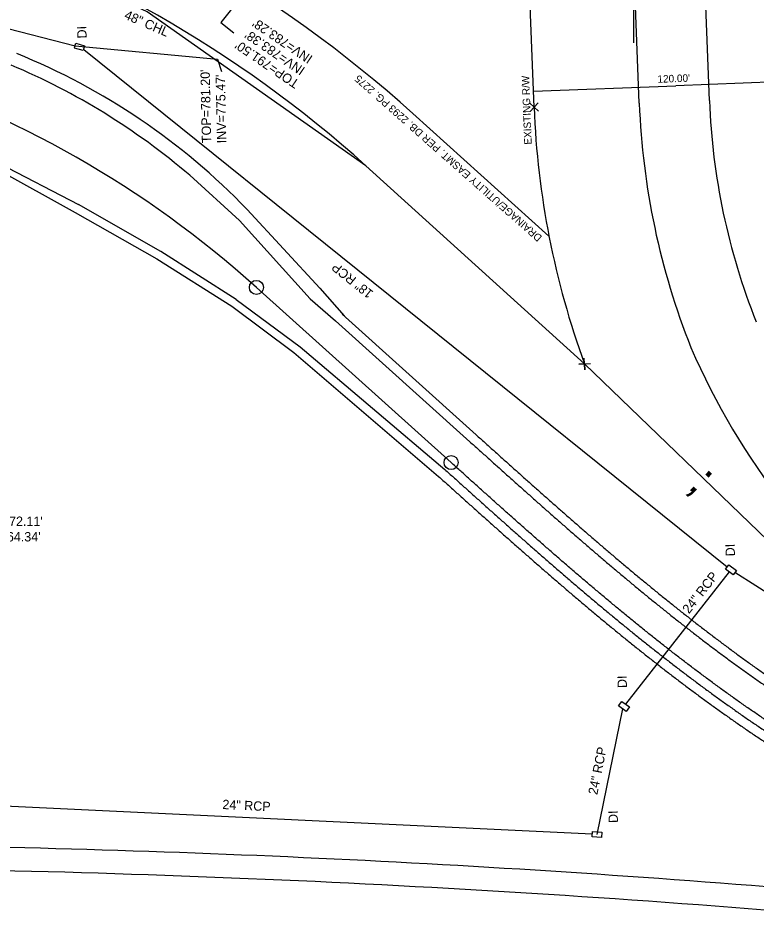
# Model space of a CAD drawing. Extents: x 1627482 to 1629573, y 760826 to 766301.
# Drawn here: x 1628874.3 to 1629189.9, y 761339.6 to 761721.3 of the extents above; entities that cross this region are included whole.
import ezdxf

# ---------------------------------------------------------------- set-up
doc = ezdxf.new("R2010")
doc.units = 0
for name, color, linetype in [('Exist Horizontal Alignment', 7, 'Continuous'), ('Exist Horizontal Alignment Point', 7, 'Continuous'), ('Exist Other Culture Fence Line', 7, 'Continuous'), ('Exist Other Culture Fence Line Text', 7, 'Continuous'), ('Exist Property Corner CELL', 7, 'Continuous'), ('Exist Right of Way Control of Access CA Symbol CELL', 7, 'Continuous'), ('Exist Right of Way Control of Access Line', 7, 'Continuous'), ('Exist Right of Way Easement Line', 7, 'Continuous'), ('Exist Right of Way Easement Line Text', 7, 'Continuous'), ('Exist Right of Way Line', 7, 'Continuous'), ('Exist Right of Way Line Text', 7, 'Continuous'), ('Exist Right of Way Width CELL', 7, 'Continuous'), ('Exist Roads Curbs', 7, 'Continuous'), ('Exist Roads EOP', 7, 'Continuous'), ('Exist Roads EOT', 7, 'Continuous'), ('Exist Structure Minor Catch Basin Top Elevation', 7, 'Continuous'), ('Exist Structure Minor Drop Inlet', 7, 'Continuous'), ('Exist Structure Minor Drop Inlet Text', 7, 'Continuous'), ('Exist Structure Minor Drop Inlet Top Elevation', 7, 'Continuous'), ('Exist Structure Minor Pipes RCP 18 Inch', 7, 'Continuous'), ('Exist Structure Minor Pipes RCP 18 Inch Invert', 7, 'Continuous'), ('Exist Structure Minor Pipes RCP 18 Inch Text', 7, 'Continuous'), ('Exist Structure Minor Pipes RCP 24 Inch', 7, 'Continuous'), ('Exist Structure Minor Pipes RCP 24 Inch Text', 7, 'Continuous'), ('Exist Utilities Sanitary Sewer Manhole Leader', 7, 'Continuous'), ('Exist Utilities Sanitary Sewer Manhole Top Elevation', 7, 'Continuous'), ('Exist Utilities Sanitary Sewer UG Line Invert Elevation', 7, 'Continuous')]:
    doc.layers.add(name, color=color, linetype=linetype)

msp = doc.modelspace()

# ---------------------------------------------------------------- linework, layer by layer
at = {"layer": 'Exist Horizontal Alignment'}
msp.add_line((1629059.49, 761531.06), (1628976.24, 761605.98), dxfattribs=at)
msp.add_arc((1628679.22, 761275.95), 444, 48.0133, 96.871, dxfattribs=at)
msp.add_spline([(1629202.34, 761415.4), (1629200.26, 761416.76), (1629198.18, 761418.13), (1629196.11, 761419.5), (1629194.05, 761420.89), (1629191.99, 761422.28), (1629189.93, 761423.68), (1629187.88, 761425.09), (1629185.84, 761426.51), (1629183.8, 761427.93), (1629181.77, 761429.36), (1629179.74, 761430.8), (1629177.72, 761432.25), (1629175.7, 761433.7), (1629173.69, 761435.17), (1629171.68, 761436.63), (1629169.68, 761438.11), (1629167.68, 761439.59), (1629165.69, 761441.08), (1629163.7, 761442.57), (1629161.72, 761444.07), (1629159.74, 761445.58), (1629157.77, 761447.09), (1629155.8, 761448.61), (1629153.84, 761450.13), (1629151.88, 761451.66), (1629149.92, 761453.2), (1629147.97, 761454.74), (1629146.02, 761456.28), (1629144.08, 761457.84), (1629142.14, 761459.39), (1629140.2, 761460.95), (1629138.27, 761462.52), (1629136.34, 761464.09), (1629134.42, 761465.66), (1629132.5, 761467.24), (1629130.58, 761468.83), (1629128.67, 761470.41), (1629126.76, 761472.01), (1629124.85, 761473.6), (1629122.95, 761475.2), (1629121.05, 761476.8), (1629119.15, 761478.41), (1629117.25, 761480.02), (1629115.36, 761481.63), (1629113.47, 761483.25), (1629111.59, 761484.87), (1629109.7, 761486.49), (1629107.82, 761488.12), (1629105.94, 761489.75), (1629104.07, 761491.38), (1629102.19, 761493.01), (1629100.32, 761494.65), (1629098.45, 761496.29), (1629096.58, 761497.93), (1629094.72, 761499.57), (1629092.85, 761501.22), (1629090.99, 761502.87), (1629089.13, 761504.51), (1629087.27, 761506.16), (1629085.41, 761507.82), (1629083.55, 761509.47), (1629081.7, 761511.13), (1629079.84, 761512.78), (1629077.99, 761514.44), (1629076.14, 761516.1), (1629074.28, 761517.76), (1629072.43, 761519.42), (1629070.58, 761521.08), (1629068.73, 761522.74), (1629066.88, 761524.4), (1629065.04, 761526.07), (1629063.19, 761527.73), (1629061.34, 761529.39), (1629059.49, 761531.06)], degree=3, dxfattribs=at)
at = {"layer": 'Exist Horizontal Alignment Point'}
for centre in [(1628976.24, 761605.98), (1629059.49, 761531.06)]:
    msp.add_circle(centre, 3, dxfattribs=at)
at = {"layer": 'Exist Other Culture Fence Line'}
for p, q in [((1629023.07, 761658.01), (1629116.53, 761573.23)), ((1629116.53, 761573.23), (1629232.3, 761461.53))]:
    msp.add_line(p, q, dxfattribs=at)
msp.add_lwpolyline([(1629023.07, 761658.01), (1628929.5, 761723.86), (1628897.89, 761738.81), (1628861.88, 761754.87), (1628824.04, 761767.86), (1628781.59, 761778.2), (1628741.6, 761784.85), (1628702.13, 761788.6), (1628662.17, 761788.62), (1628626.17, 761786.13), (1628617.68, 761785.69), (1628593.54, 761794.17), (1628535.64, 761816.9)], dxfattribs=at)
at = {"layer": 'Exist Property Corner CELL'}
for p, q in [((1629094.97, 761683.05), (1629094.97, 761683.05)), ((1629116.53, 761573.23), (1629116.53, 761573.23))]:
    msp.add_line(p, q, dxfattribs=at)
for points in [[(1629096.8, 761681.35), (1629093.14, 761684.75), (1629094.97, 761683.05), (1629093.27, 761681.22), (1629096.67, 761684.88)], [(1629119.03, 761573.35), (1629114.03, 761573.11), (1629116.53, 761573.23), (1629116.65, 761570.73), (1629116.41, 761575.73)]]:
    msp.add_lwpolyline(points, dxfattribs=at)
at = {"layer": 'Exist Right of Way Control of Access CA Symbol CELL'}
msp.add_line((1629170.94, 761520.74), (1629170.94, 761520.74), dxfattribs=at)
at = {"layer": 'Exist Right of Way Control of Access Line'}
msp.add_line((1629116.53, 761573.23), (1629232.3, 761461.53), dxfattribs=at)
at = {"layer": 'Exist Right of Way Easement Line'}
msp.add_line((1629043.14, 761680.31), (1629101.33, 761627.93), dxfattribs=at)
msp.add_arc((1628679.22, 761275.95), 544, 48.0132, 96.8709, dxfattribs=at)
at = {"layer": 'Exist Right of Way Line'}
for p, q in [((1629094.97, 761683.05), (1629093.12, 761732.15)), ((1629023.07, 761658.01), (1629116.53, 761573.23))]:
    msp.add_line(p, q, dxfattribs=at)
for centre, radius, start, end in [((1628679.22, 761275.95), 514, 48.0132, 96.8709), ((1629454.71, 761696.65), 360, 182.1651, 200.0495)]:
    msp.add_arc(centre, radius, start, end, dxfattribs=at)
at = {"layer": 'Exist Right of Way Width CELL'}
for p in [(1629094.71, 761689.93), (1629214.63, 761694.46)]:
    msp.add_line(p, (1629155.5, 761692.22), dxfattribs=at)
at = {"layer": 'Exist Roads Curbs'}
msp.add_line((1629137.66, 761710.56), (1629137.55, 761724.79), dxfattribs=at)
at = {"layer": 'Exist Roads EOP'}
for p, q in [((1629169.92, 761685.88), (1629167.98, 761737.18)), ((1629139.94, 761684.75), (1629138, 761736.05)), ((1629067.52, 761539.97), (1629010.04, 761591.7)), ((1629070.19, 761542.95), (1629012.95, 761594.47))]:
    msp.add_line(p, q, dxfattribs=at)
for points in [[(1628864.92, 761656.72), (1628898.79, 761638.05), (1628933.65, 761618.22), (1628965.78, 761598.01), (1628992.24, 761578.13), (1629054.14, 761525.11)], [(1628972.24, 761639.34), (1629003.4, 761605.7), (1629013.74, 761593.77)]]:
    msp.add_lwpolyline(points, dxfattribs=at)
for centre, radius, start, end in [((1628766.48, 761441.38), 285.53, 43.8926, 67.9236), ((1629454.71, 761696.65), 315, 182.1651, 201.6903), ((1629454.71, 761696.65), 285, 182.1651, 201.6903), ((1629448.52, 761704.63), 312.34, 203.4703, 232.1473), ((1628734.41, 755622.04), 5746, 85.407661, 89.631049), ((1628734.41, 755622.04), 5736, 85.407661, 89.97139)]:
    msp.add_arc(centre, radius, start, end, dxfattribs=at)
for points in [[(1629070.19, 761542.95), (1629072.04, 761541.29), (1629073.89, 761539.62), (1629075.74, 761537.96), (1629077.58, 761536.3), (1629079.43, 761534.64), (1629081.27, 761532.98), (1629083.12, 761531.33), (1629084.97, 761529.67), (1629086.81, 761528.02), (1629088.66, 761526.36), (1629090.5, 761524.71), (1629092.35, 761523.06), (1629094.2, 761521.42), (1629096.05, 761519.77), (1629097.89, 761518.13), (1629099.74, 761516.48), (1629101.59, 761514.85), (1629103.44, 761513.21), (1629105.29, 761511.58), (1629107.15, 761509.94), (1629109, 761508.32), (1629110.86, 761506.69), (1629112.71, 761505.07), (1629114.57, 761503.45), (1629116.43, 761501.83), (1629118.29, 761500.22), (1629120.16, 761498.61), (1629122.02, 761497), (1629123.89, 761495.4), (1629125.75, 761493.8), (1629127.63, 761492.2), (1629129.5, 761490.61), (1629131.37, 761489.02), (1629133.25, 761487.44), (1629135.13, 761485.86), (1629137.01, 761484.29), (1629138.9, 761482.72), (1629140.78, 761481.15), (1629142.67, 761479.59), (1629144.57, 761478.03), (1629146.46, 761476.48), (1629148.36, 761474.94), (1629150.26, 761473.4), (1629152.17, 761471.86), (1629154.07, 761470.33), (1629155.98, 761468.8), (1629157.9, 761467.28), (1629159.82, 761465.77), (1629161.74, 761464.26), (1629163.66, 761462.76), (1629165.59, 761461.27), (1629167.52, 761459.78), (1629169.46, 761458.29), (1629171.4, 761456.82), (1629173.34, 761455.35), (1629175.29, 761453.88), (1629177.24, 761452.42), (1629179.19, 761450.97), (1629181.15, 761449.53), (1629183.11, 761448.1), (1629185.08, 761446.67), (1629187.05, 761445.25), (1629189.03, 761443.83), (1629191.01, 761442.43), (1629192.99, 761441.03), (1629194.98, 761439.64), (1629196.97, 761438.26), (1629198.97, 761436.88), (1629200.97, 761435.52), (1629202.98, 761434.16), (1629204.99, 761432.81), (1629207.01, 761431.47), (1629209.03, 761430.14), (1629211.09, 761428.8)], [(1629067.52, 761539.97), (1629069.37, 761538.31), (1629071.21, 761536.65), (1629073.06, 761534.99), (1629074.91, 761533.33), (1629076.75, 761531.67), (1629078.6, 761530.01), (1629080.45, 761528.35), (1629082.3, 761526.69), (1629084.14, 761525.04), (1629085.99, 761523.38), (1629087.84, 761521.73), (1629089.69, 761520.08), (1629091.54, 761518.43), (1629093.39, 761516.78), (1629095.24, 761515.14), (1629097.09, 761513.49), (1629098.94, 761511.85), (1629100.79, 761510.21), (1629102.65, 761508.57), (1629104.51, 761506.94), (1629106.36, 761505.31), (1629108.22, 761503.68), (1629110.08, 761502.05), (1629111.95, 761500.43), (1629113.81, 761498.81), (1629115.67, 761497.19), (1629117.54, 761495.58), (1629119.41, 761493.97), (1629121.28, 761492.36), (1629123.16, 761490.76), (1629125.03, 761489.16), (1629126.91, 761487.56), (1629128.79, 761485.97), (1629130.67, 761484.38), (1629132.56, 761482.8), (1629134.45, 761481.22), (1629136.34, 761479.64), (1629138.23, 761478.07), (1629140.13, 761476.5), (1629142.03, 761474.94), (1629143.93, 761473.38), (1629145.84, 761471.83), (1629147.75, 761470.28), (1629149.66, 761468.74), (1629151.57, 761467.21), (1629153.49, 761465.67), (1629155.42, 761464.15), (1629157.34, 761462.63), (1629159.27, 761461.11), (1629161.21, 761459.6), (1629163.14, 761458.1), (1629165.08, 761456.6), (1629167.03, 761455.11), (1629168.98, 761453.63), (1629170.93, 761452.15), (1629172.89, 761450.68), (1629174.85, 761449.22), (1629176.81, 761447.76), (1629178.78, 761446.31), (1629180.76, 761444.86), (1629182.74, 761443.43), (1629184.72, 761442), (1629186.71, 761440.58), (1629188.7, 761439.16), (1629190.69, 761437.76), (1629192.7, 761436.36), (1629194.7, 761434.97), (1629196.71, 761433.58), (1629198.73, 761432.21), (1629200.75, 761430.84), (1629202.77, 761429.49), (1629204.8, 761428.14), (1629206.84, 761426.8), (1629208.9, 761425.45)], [(1629056.81, 761528.08), (1629058.66, 761526.42), (1629060.51, 761524.76), (1629062.36, 761523.09), (1629064.21, 761521.43), (1629066.06, 761519.77), (1629067.91, 761518.1), (1629069.76, 761516.44), (1629071.61, 761514.78), (1629073.47, 761513.12), (1629075.32, 761511.46), (1629077.18, 761509.8), (1629079.03, 761508.14), (1629080.89, 761506.48), (1629082.75, 761504.83), (1629084.61, 761503.17), (1629086.47, 761501.52), (1629088.34, 761499.87), (1629090.2, 761498.22), (1629092.07, 761496.57), (1629093.94, 761494.93), (1629095.81, 761493.28), (1629097.69, 761491.64), (1629099.56, 761490), (1629101.44, 761488.36), (1629103.32, 761486.73), (1629105.2, 761485.1), (1629107.09, 761483.47), (1629108.98, 761481.84), (1629110.87, 761480.21), (1629112.76, 761478.59), (1629114.66, 761476.97), (1629116.56, 761475.36), (1629118.46, 761473.75), (1629120.37, 761472.14), (1629122.28, 761470.54), (1629124.19, 761468.93), (1629126.11, 761467.34), (1629128.03, 761465.74), (1629129.95, 761464.16), (1629131.88, 761462.57), (1629133.81, 761460.99), (1629135.75, 761459.41), (1629137.69, 761457.84), (1629139.63, 761456.27), (1629141.58, 761454.71), (1629143.53, 761453.16), (1629145.49, 761451.6), (1629147.45, 761450.06), (1629149.41, 761448.51), (1629151.38, 761446.98), (1629153.35, 761445.45), (1629155.33, 761443.92), (1629157.32, 761442.4), (1629159.3, 761440.89), (1629161.3, 761439.38), (1629163.29, 761437.88), (1629165.3, 761436.38), (1629167.3, 761434.89), (1629169.32, 761433.41), (1629171.33, 761431.93), (1629173.36, 761430.46), (1629175.39, 761429), (1629177.42, 761427.55), (1629179.46, 761426.1), (1629181.5, 761424.66), (1629183.55, 761423.23), (1629185.61, 761421.8), (1629187.67, 761420.38), (1629189.74, 761418.97), (1629191.81, 761417.57), (1629193.89, 761416.18), (1629195.98, 761414.79), (1629198.07, 761413.42), (1629200.16, 761412.05)], [(1629054.14, 761525.11), (1629055.99, 761523.45), (1629057.84, 761521.78), (1629059.69, 761520.12), (1629061.54, 761518.45), (1629063.39, 761516.79), (1629065.24, 761515.13), (1629067.09, 761513.46), (1629068.94, 761511.8), (1629070.8, 761510.14), (1629072.65, 761508.48), (1629074.51, 761506.82), (1629076.37, 761505.16), (1629078.23, 761503.5), (1629080.09, 761501.84), (1629081.95, 761500.18), (1629083.82, 761498.53), (1629085.69, 761496.87), (1629087.55, 761495.22), (1629089.43, 761493.57), (1629091.3, 761491.92), (1629093.17, 761490.28), (1629095.05, 761488.63), (1629096.93, 761486.99), (1629098.81, 761485.35), (1629100.7, 761483.71), (1629102.59, 761482.07), (1629104.48, 761480.44), (1629106.37, 761478.81), (1629108.27, 761477.18), (1629110.16, 761475.55), (1629112.07, 761473.93), (1629113.97, 761472.31), (1629115.88, 761470.69), (1629117.79, 761469.08), (1629119.71, 761467.47), (1629121.63, 761465.86), (1629123.55, 761464.26), (1629125.48, 761462.66), (1629127.41, 761461.07), (1629129.35, 761459.48), (1629131.28, 761457.89), (1629133.23, 761456.31), (1629135.17, 761454.73), (1629137.12, 761453.16), (1629139.08, 761451.59), (1629141.04, 761450.03), (1629143, 761448.47), (1629144.97, 761446.91), (1629146.95, 761445.36), (1629148.92, 761443.82), (1629150.91, 761442.28), (1629152.89, 761440.75), (1629154.89, 761439.22), (1629156.88, 761437.7), (1629158.89, 761436.18), (1629160.9, 761434.68), (1629162.91, 761433.17), (1629164.93, 761431.67), (1629166.95, 761430.18), (1629168.98, 761428.7), (1629171.01, 761427.22), (1629173.05, 761425.75), (1629175.1, 761424.29), (1629177.15, 761422.83), (1629179.21, 761421.38), (1629181.27, 761419.94), (1629183.34, 761418.51), (1629185.41, 761417.08), (1629187.49, 761415.66), (1629189.58, 761414.25), (1629191.67, 761412.85), (1629193.77, 761411.46), (1629195.87, 761410.07), (1629197.97, 761408.7)]]:
    msp.add_spline(points, degree=3, dxfattribs=at)
at = {"layer": 'Exist Roads EOT'}
for points in [[(1628866.02, 761659.15), (1628900.17, 761641.39)], [(1628947.74, 761653.92), (1628968.96, 761634.63), (1628999.29, 761601.1), (1629010.04, 761591.7)], [(1628967.59, 761600.83), (1628935.35, 761621.35), (1628900.17, 761641.39)], [(1628967.59, 761600.83), (1628994.92, 761580.55), (1629056.81, 761528.08)]]:
    msp.add_lwpolyline(points, dxfattribs=at)
msp.add_arc((1628757.03, 761430.47), 293.77, 49.5205, 67.0882, dxfattribs=at)
at = {"layer": 'Exist Structure Minor Drop Inlet'}
for p, q in [((1629177.56, 761486.44), (1629177.56, 761486.44)), ((1629177.56, 761486.44), (1629177.56, 761486.44)), ((1629179.14, 761485.21), (1629179.14, 761485.21)), ((1629179.14, 761485.21), (1629179.14, 761485.21)), ((1629179.86, 761486.13), (1629179.86, 761486.13)), ((1629179.86, 761486.13), (1629179.86, 761486.13)), ((1629178.42, 761484.29), (1629178.42, 761484.29)), ((1629178.42, 761484.29), (1629178.42, 761484.29)), ((1629180.72, 761483.98), (1629180.72, 761483.98)), ((1629180.72, 761483.98), (1629180.72, 761483.98)), ((1629131.75, 761427.9), (1629131.75, 761427.9)), ((1629131.75, 761427.9), (1629131.75, 761427.9)), ((1629134.06, 761427.69), (1629134.06, 761427.69)), ((1629134.06, 761427.69), (1629134.06, 761427.69)), ((1629132.7, 761425.79), (1629132.7, 761425.79)), ((1629132.7, 761425.79), (1629132.7, 761425.79)), ((1629133.38, 761426.74), (1629133.38, 761426.74)), ((1629133.38, 761426.74), (1629133.38, 761426.74)), ((1629135.01, 761425.58), (1629135.01, 761425.58)), ((1629135.01, 761425.58), (1629135.01, 761425.58)), ((1629119.84, 761372.1), (1629119.84, 761372.1)), ((1629119.84, 761372.1), (1629119.84, 761372.1)), ((1629121.75, 761370.8), (1629121.75, 761370.8)), ((1629121.75, 761370.8), (1629121.75, 761370.8)), ((1629121.83, 761371.96), (1629121.83, 761371.96)), ((1629121.83, 761371.96), (1629121.83, 761371.96)), ((1629121.91, 761373.13), (1629121.91, 761373.13)), ((1629121.91, 761373.13), (1629121.91, 761373.13)), ((1629123.83, 761371.83), (1629123.83, 761371.83)), ((1629123.83, 761371.83), (1629123.83, 761371.83))]:
    msp.add_line(p, q, dxfattribs=at)
for points in [[(1628898.45, 761708.43), (1628898.78, 761709.52), (1628899.02, 761710.41), (1628902.68, 761709.31), (1628902.44, 761708.27), (1628902.14, 761707.26), (1628898.52, 761708.35)], [(1629178.28, 761487.36), (1629181.43, 761484.9), (1629180, 761483.06), (1629176.84, 761485.52), (1629178.28, 761487.36), (1629178.28, 761487.36)], [(1629134.33, 761424.63), (1629131.07, 761426.95), (1629132.43, 761428.85), (1629135.68, 761426.53), (1629134.33, 761424.63), (1629134.33, 761424.63)], [(1629123.75, 761370.67), (1629119.76, 761370.93), (1629119.92, 761373.26), (1629123.91, 761372.99), (1629123.75, 761370.67), (1629123.75, 761370.67)]]:
    msp.add_lwpolyline(points, dxfattribs=at)
at = {"layer": 'Exist Structure Minor Pipes RCP 18 Inch'}
for p, q in [((1628691.75, 761762.4), (1628898.81, 761709.31)), ((1628902.42, 761707.7), (1629177.56, 761486.44)), ((1629308.88, 761402.57), (1629180.72, 761483.98))]:
    msp.add_line(p, q, dxfattribs=at)
at = {"layer": 'Exist Structure Minor Pipes RCP 18 Inch Invert'}
msp.add_lwpolyline([(1628898.81, 761709.31), (1628959.67, 761703.54), (1628961.37, 761698.35)], dxfattribs=at)
at = {"layer": 'Exist Structure Minor Pipes RCP 24 Inch'}
for p, q in [((1629178.42, 761484.29), (1629134.06, 761427.69)), ((1629132.7, 761425.79), (1629121.83, 761371.96)), ((1629119.84, 761372.1), (1628820.95, 761386.43))]:
    msp.add_line(p, q, dxfattribs=at)
at = {"layer": 'Exist Utilities Sanitary Sewer Manhole Leader'}
msp.add_lwpolyline([(1628983.98, 761748.17), (1628961.04, 761719.24), (1628966.66, 761714.87)], dxfattribs=at)

# ---------------------------------------------------------------- texts
at = {"layer": 'Exist Other Culture Fence Line Text'}
msp.add_text('48" CHL', height=4, rotation=336.6328, dxfattribs=at).set_placement((1628919.4, 761721.04))
at = {"layer": 'Exist Right of Way Control of Access CA Symbol CELL'}
msp.add_text(';', height=15, rotation=316.0237, dxfattribs=at).set_placement((1629160.33, 761520.55))
at = {"layer": 'Exist Right of Way Easement Line Text'}
msp.add_text('DRAINAGE/UTILITY EASMT. PER DB. 2293 PG. 2275', height=3.2, rotation=138.5403, dxfattribs=at).set_placement((1629098.62, 761627.67))
at = {"layer": 'Exist Right of Way Line Text'}
msp.add_text('EXISTING R/W', height=3.2, rotation=92.1651, dxfattribs=at).set_placement((1629093.97, 761667.1))
at = {"layer": 'Exist Right of Way Width CELL'}
msp.add_text("120.00'", height=3.2, rotation=2.1651, dxfattribs=at).set_placement((1629147.76, 761693.46))
at = {"layer": 'Exist Structure Minor Catch Basin Top Elevation'}
msp.add_text("TOP=772.11'", height=4, dxfattribs=at).set_placement((1628853.41, 761503.96))
at = {"layer": 'Exist Structure Minor Drop Inlet Text'}
for p in [(1628903.7, 761712.52), (1629180.88, 761491.04), (1629134.69, 761434.71), (1629130.86, 761376.99)]:
    msp.add_text('DI', height=4, rotation=92.2582, dxfattribs=at).set_placement(p)
at = {"layer": 'Exist Structure Minor Drop Inlet Top Elevation'}
msp.add_text("TOP=781.20'", height=4, rotation=91.2053, dxfattribs=at).set_placement((1628956.94, 761667.74))
at = {"layer": 'Exist Structure Minor Pipes RCP 18 Inch Invert'}
msp.add_text("INV=775.47'", height=4, rotation=91.2053, dxfattribs=at).set_placement((1628963.41, 761667.65))
msp.add_text("INV=764.34'", height=4, dxfattribs=at).set_placement((1628854.55, 761497.33))
at = {"layer": 'Exist Structure Minor Pipes RCP 18 Inch Text'}
msp.add_text('18" RCP', height=4, rotation=141.1943, dxfattribs=at).set_placement((1629026.54, 761604.01))
msp.add_text('18" RCP', height=4, rotation=141.1943, dxfattribs=at).set_placement((1629026.54, 761604.01))
at = {"layer": 'Exist Structure Minor Pipes RCP 24 Inch Text'}
for rotation, p in [(51.9108, (1629161.17, 761466.13)), (78.5833, (1629121.96, 761388.75)), (357.2541, (1628961.62, 761382.89))]:
    msp.add_text('24" RCP', height=4, rotation=rotation, dxfattribs=at).set_placement(p)
at = {"layer": 'Exist Utilities Sanitary Sewer Manhole Top Elevation'}
msp.add_text("TOP=791.50'", height=4, rotation=145.764, dxfattribs=at).set_placement((1628994.93, 761694.11))
at = {"layer": 'Exist Utilities Sanitary Sewer UG Line Invert Elevation'}
for s, p in [("INV=783.28'", (1629000.64, 761704.71)), ("INV=783.38'", (1628997.39, 761699.74))]:
    msp.add_text(s, height=4, rotation=145.764, dxfattribs=at).set_placement(p)

doc.saveas('drawing.dxf')
